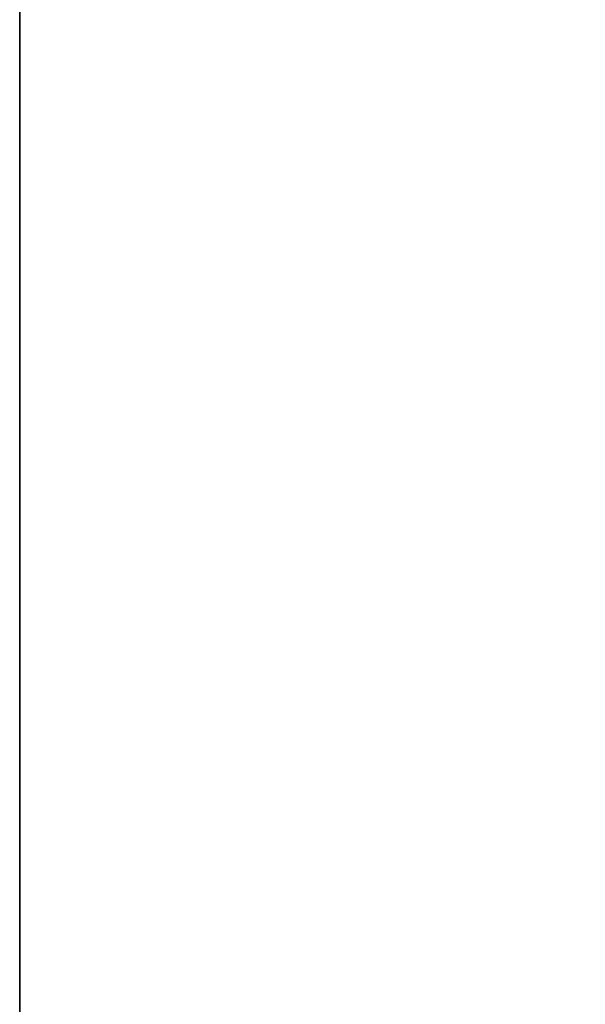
# Model space of a CAD drawing. Header units: metres. Extents: x 209848 to 209928, y 1182430 to 1182563.
# Tile 883 of 1056: x 209850.0697 to 209850.1102, y 1182499.2031 to 1182499.2735. Entities that reach past the tile are written whole.
import ezdxf

# ---------------------------------------------------------------- set-up
doc = ezdxf.new("R2010")
doc.units = ezdxf.units.M
doc.header["$MEASUREMENT"] = 0
doc.linetypes.add('DGN Style 2', pattern=[15.036391, 9.021834, -6.014556])
doc.layers.get('0').update_dxf_attribs({"color": 254})

# ---------------------------------------------------------------- blocks, each defined once
blk = doc.blocks.new('*U2')
at = {"color": 3, "linetype": 'Continuous'}
blk.add_line((-1.275, 0.081407), (-1.275, 0.282274), dxfattribs=at)
blk = doc.blocks.new('*U3')
at = {"color": 3, "linetype": 'Continuous'}
blk.add_line((-1.275, 0.120848), (-1.275, 0.304461), dxfattribs=at)
blk = doc.blocks.new('*U4')
at = {"color": 3, "linetype": 'Continuous'}
blk.add_line((-1.275, 0.113804), (-1.275, 0.24474), dxfattribs=at)
blk = doc.blocks.new('*U5')
at = {"color": 3, "linetype": 'Continuous'}
blk.add_line((-1.275, 0.132024), (-1.275, 0.260925), dxfattribs=at)
blk = doc.blocks.new('*U6')
at = {"color": 3, "linetype": 'Continuous'}
for p, q in [((-1.275, 0.171849), (-1.275, 0.311804)), ((-1.275, 0.032678), (-1.275, 0.171849))]:
    blk.add_line(p, q, dxfattribs=at)
blk = doc.blocks.new('*U7')
at = {"color": 3, "linetype": 'Continuous'}
blk.add_line((-1.275, 0.118189), (-1.275, 0.236117), dxfattribs=at)
blk = doc.blocks.new('*U8')
at = {"color": 3, "linetype": 'Continuous'}
for p, q in [((-1.275, 0.153289), (-1.275, 0.283498)), ((-1.275, 0.023697), (-1.275, 0.153289))]:
    blk.add_line(p, q, dxfattribs=at)
blk = doc.blocks.new('*U9')
at = {"color": 3, "linetype": 'Continuous'}
blk.add_line((-1.275, 0.13919), (-1.275, 0.251951), dxfattribs=at)
blk = doc.blocks.new('ATTEMP_5')
at = {"color": 254, "flags": 128}
blk.add_lwpolyline([(0, 1.275), (-2.309, 1.275), (-2.309, 0.5138), (-7.62, 0.5138), (-7.62, -0.5138), (-2.309, -0.5138), (-2.309, -1.275), (0, -1.275), (0, 1.275), (0, 1.275)], dxfattribs=at)
blk = doc.blocks.new('ATTEMP_1')
at = {"color": 254, "rotation": 90}
blk.add_blockref('ATTEMP_5', (0, 1.72), dxfattribs=at)
blk = doc.blocks.new('ATTEMP')
at = {"color": 3, "linetype": 'Continuous'}
for name in ['*U9', '*U8', '*U7', '*U6', '*U5', '*U4', '*U3', '*U2']:
    blk.add_blockref(name, (-8.511171, 0), dxfattribs=at)
at = {"color": 254}
blk.add_blockref('ATTEMP_1', (-8.511171, 0), dxfattribs=at)

msp = doc.modelspace()

# ---------------------------------------------------------------- block references
at = {"color": 1, "linetype": 'DGN Style 2'}
msp.add_blockref('ATTEMP', (209859.855907, 1182499.061067), dxfattribs=at)

doc.saveas('drawing.dxf')
